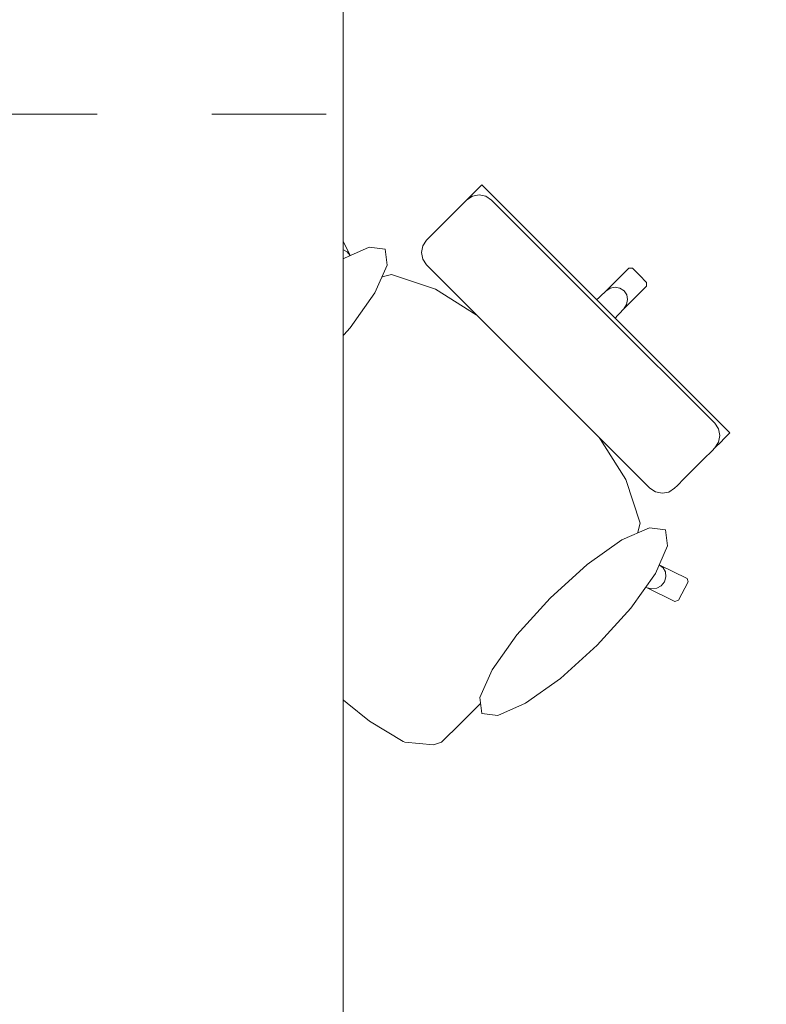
# Model space of a CAD drawing. Header units: metres. Extents: x -3.6 to 90.7, y -11.1 to 18.
# Tile 296 of 656: x 26.3 to 27, y 11.5 to 12.4. Entities that reach past the tile are written whole.
import ezdxf

# ---------------------------------------------------------------- set-up
doc = ezdxf.new("R2010")
doc.units = ezdxf.units.M
doc.header["$MEASUREMENT"] = 0
doc.linetypes.add('Strichlinie eng', pattern=[0.115, 0.075, -0.04])
doc.linetypes.add('Wipeout_Contour', pattern=[1, 0, -1])
doc.layers.add('152 - Bemaßung_ Beschriftung.Ausbau', color=7, linetype='Continuous')
doc.layers.add('701 - Einrichtung.Möbel', color=7, linetype='Continuous')
doc.styles.add('ERSTELLTER_STIL_2', font='txt')
doc.dimstyles.new('ERSTELLTER_STIL__3', dxfattribs={"dimtxt": 0.1, "dimasz": 0.0532, "dimexe": 0.18, "dimexo": 0.0625, "dimgap": 0, "dimtad": 1, "dimtih": 1, "dimtoh": 1, "dimzin": 0, "dimdsep": 46, "dimtxsty": 'ERSTELLTER_STIL_2', "dimblk": 'ARROWHEAD_2', "dimblk1": 'ARROWHEAD_2', "dimblk2": 'ARROWHEAD_2', "dimcen": 0.09, "dimse1": 1, "dimse2": 1, "dimclrd": 7, "dimclre": 7, "dimclrt": 7, "dimazin": 0, "dimtfac": 1, "dimtdec": 4, "dimtmove": 0, "dimatfit": 3, "dimfxl": 1, "dimtolj": 1, "dimtzin": 0, "dimarcsym": 0})

# ---------------------------------------------------------------- blocks, each defined once
blk = doc.blocks.new('*D264')
at = {"layer": '152 - Bemaßung_ Beschriftung.Ausbau', "color": 7, "linetype": 'Continuous', "lineweight": 5}
for p, q in [((25.79997, 15.3025), (25.79997, 15.4075)), ((29.24997, 15.3025), (29.24997, 15.4075)), ((25.82018, 15.39), (25.77977, 15.32)), ((29.27018, 15.39), (29.22977, 15.32)), ((25.79997, 15.355), (29.24997, 15.355))]:
    blk.add_line(p, q, dxfattribs=at)
at = {"layer": '152 - Bemaßung_ Beschriftung.Ausbau', "color": 7, "lineweight": 5, "char_height": 0.1, "attachment_point": 7, "style": 'ERSTELLTER_STIL_2'}
for s, insert in [('\\A1;{\\pql;\\fArial|b0|i0|c0|p38;3,45}', (27.31606, 15.375)), ('\\A1;{\\pql;\\fArial|b0|i0|c0|p38;15}', (29.07797, 15.375))]:
    blk.add_mtext(s, dxfattribs=dict(at, insert=insert))
blk = doc.blocks.new('ARROWHEAD_2')
at = {"color": 0, "linetype": 'Continuous', "lineweight": 0}
for p, q in [((-0.378, -0.655), (0.378, 0.655)), ((0, 0), (-1, 0))]:
    blk.add_line(p, q, dxfattribs=at)

msp = doc.modelspace()

# ---------------------------------------------------------------- wipeouts: each hides what was drawn before it
at = {"color": 254, "linetype": 'Wipeout_Contour', "lineweight": 0, "ltscale": 844.794227}
msp.add_wipeout([(26.72227, 11.77694), (26.83505, 11.88972), (26.86577, 11.87592), (26.89009, 11.86389), (26.89312, 11.86493), (26.90156, 11.88103), (26.90065, 11.88402), (26.87632, 11.89605), (26.85357, 11.90836), (26.8597, 11.93228), (26.84701, 11.97061), (26.81741, 12.01736), (26.79949, 12.03785), (26.82036, 12.05872), (26.8365, 12.07486), (26.81934, 12.09201), (26.84531, 12.11982), (26.86521, 12.13972), (26.86527, 12.14288), (26.85907, 12.14908), (26.54088, 11.83088), (26.58329, 11.79114), (26.58389, 11.79065), (26.62302, 11.75922), (26.65237, 11.74141), (26.65394, 11.74079), (26.6791, 11.73844), (26.68608, 11.74075), (26.70281, 11.75749)], dxfattribs=at).dxf.layer = '701 - Einrichtung.Möbel'

# ---------------------------------------------------------------- next in the draw order: linework, layer by layer
at = {"layer": '701 - Einrichtung.Möbel', "color": 7, "linetype": 'Continuous', "lineweight": 5}
for p, q in [((26.86521, 12.13972), (26.86527, 12.14288)), ((26.8797, 11.89342), (26.87632, 11.89605)), ((26.90065, 11.88402), (26.87632, 11.89605)), ((26.88175, 11.88965), (26.8797, 11.89342)), ((26.88091, 11.88111), (26.88218, 11.88533)), ((26.88218, 11.88533), (26.88175, 11.88965)), ((26.90156, 11.88103), (26.90065, 11.88402)), ((26.86577, 11.87592), (26.86994, 11.87482)), ((26.86577, 11.87592), (26.89009, 11.86389)), ((26.86994, 11.87482), (26.87429, 11.87542)), ((26.87429, 11.87542), (26.87814, 11.87763)), ((26.87814, 11.87763), (26.88091, 11.88111)), ((26.89312, 11.86493), (26.90156, 11.88103)), ((26.89009, 11.86389), (26.89312, 11.86493)), ((26.58329, 11.79114), (26.58389, 11.79065)), ((26.58389, 11.79065), (26.62302, 11.75922)), ((26.70281, 11.75749), (26.72227, 11.77694)), ((26.62302, 11.75922), (26.65237, 11.74141)), ((26.68608, 11.74075), (26.70281, 11.75749)), ((26.65237, 11.74141), (26.65394, 11.74079)), ((26.65394, 11.74079), (26.6791, 11.73844)), ((26.6791, 11.73844), (26.68608, 11.74075))]:
    msp.add_line(p, q, dxfattribs=at)

# ---------------------------------------------------------------- next in the draw order: wipeouts: each hides what was drawn before it
at = {"color": 254, "linetype": 'Wipeout_Contour', "lineweight": 0, "ltscale": 851.832977}
msp.add_wipeout([(26.48694, 12.01228), (26.46748, 11.99282), (26.45074, 11.97608), (26.44843, 11.96911), (26.45078, 11.94394), (26.4514, 11.94237), (26.46921, 11.91303), (26.50064, 11.87389), (26.50114, 11.87329), (26.54088, 11.83088), (26.85907, 12.14908), (26.85288, 12.15528), (26.84971, 12.15522), (26.82981, 12.13532), (26.802, 12.10935), (26.78485, 12.1265), (26.76871, 12.11037), (26.74784, 12.08949), (26.72735, 12.10741), (26.68061, 12.13702), (26.64227, 12.1497), (26.61836, 12.14357), (26.60604, 12.16633), (26.59402, 12.19065), (26.59103, 12.19157), (26.57492, 12.18313), (26.57388, 12.1801), (26.58591, 12.15577), (26.59971, 12.12505)], dxfattribs=at).dxf.layer = '701 - Einrichtung.Möbel'

# ---------------------------------------------------------------- next in the draw order: linework, layer by layer
at = {"layer": '701 - Einrichtung.Möbel', "color": 7, "linetype": 'Continuous', "lineweight": 5}
for p, q in [((26.57492, 12.18313), (26.59103, 12.19157)), ((26.59103, 12.19157), (26.59402, 12.19065)), ((26.59402, 12.19065), (26.60604, 12.16633)), ((26.57388, 12.1801), (26.57492, 12.18313)), ((26.58591, 12.15577), (26.57388, 12.1801)), ((26.58541, 12.16429), (26.58762, 12.16814)), ((26.58762, 12.16814), (26.5911, 12.17091)), ((26.5911, 12.17091), (26.59532, 12.17218)), ((26.59532, 12.17218), (26.59964, 12.17176)), ((26.59964, 12.17176), (26.60341, 12.1697)), ((26.60341, 12.1697), (26.60604, 12.16633)), ((26.60604, 12.16633), (26.61836, 12.14357)), ((26.58481, 12.15995), (26.58541, 12.16429)), ((26.58591, 12.15577), (26.58481, 12.15995)), ((26.59971, 12.12505), (26.58591, 12.15577)), ((26.61836, 12.14357), (26.64227, 12.1497)), ((26.64227, 12.1497), (26.68061, 12.13702)), ((26.82981, 12.13532), (26.84971, 12.15522)), ((26.84971, 12.15522), (26.85288, 12.15528)), ((26.85288, 12.15528), (26.85907, 12.14908)), ((26.86527, 12.14288), (26.85907, 12.14908)), ((26.61819, 12.14353), (26.59971, 12.12505)), ((26.61819, 12.14353), (26.61836, 12.14357)), ((26.68061, 12.13702), (26.72735, 12.10741)), ((26.802, 12.10935), (26.82981, 12.13532)), ((26.82981, 12.13532), (26.83349, 12.13781)), ((26.83349, 12.13781), (26.83779, 12.13875)), ((26.83779, 12.13875), (26.84205, 12.13799)), ((26.84205, 12.13799), (26.84563, 12.13564)), ((26.84531, 12.11982), (26.86521, 12.13972)), ((26.84798, 12.13206), (26.84563, 12.13564)), ((26.84874, 12.1278), (26.84798, 12.13206)), ((26.48694, 12.01228), (26.59971, 12.12505)), ((26.76871, 12.11037), (26.78485, 12.1265)), ((26.78485, 12.1265), (26.802, 12.10935)), ((26.84531, 12.11982), (26.84781, 12.1235)), ((26.84781, 12.1235), (26.84874, 12.1278)), ((26.81934, 12.09201), (26.84531, 12.11982)), ((26.72735, 12.10741), (26.74784, 12.08949)), ((26.74784, 12.08949), (26.76871, 12.11037)), ((26.802, 12.10935), (26.81067, 12.10068)), ((26.81934, 12.09201), (26.81067, 12.10068)), ((26.74784, 12.08949), (26.77539, 12.06539)), ((26.8365, 12.07486), (26.81934, 12.09201)), ((26.82036, 12.05872), (26.8365, 12.07486)), ((26.79949, 12.03785), (26.77539, 12.06539)), ((26.79949, 12.03785), (26.82036, 12.05872)), ((26.81741, 12.01736), (26.79949, 12.03785)), ((26.46748, 11.99282), (26.48694, 12.01228)), ((26.84701, 11.97061), (26.81741, 12.01736)), ((26.45074, 11.97608), (26.46748, 11.99282)), ((26.44843, 11.96911), (26.45074, 11.97608)), ((26.45078, 11.94394), (26.44843, 11.96911)), ((26.8597, 11.93228), (26.84701, 11.97061)), ((26.4514, 11.94237), (26.45078, 11.94394)), ((26.46921, 11.91303), (26.4514, 11.94237)), ((26.85357, 11.90836), (26.8597, 11.93228)), ((26.50064, 11.87389), (26.46921, 11.91303)), ((26.85352, 11.9082), (26.83505, 11.88972)), ((26.85352, 11.9082), (26.85357, 11.90836)), ((26.87632, 11.89605), (26.85357, 11.90836)), ((26.72227, 11.77694), (26.83505, 11.88972)), ((26.83505, 11.88972), (26.86577, 11.87592)), ((26.50114, 11.87329), (26.50064, 11.87389)), ((26.54088, 11.83088), (26.50114, 11.87329)), ((26.54088, 11.83088), (26.58329, 11.79114))]:
    msp.add_line(p, q, dxfattribs=at)

# ---------------------------------------------------------------- next in the draw order: wipeouts: each hides what was drawn before it
at = {"color": 254, "linetype": 'Wipeout_Contour', "lineweight": 0, "ltscale": 466.935008}
msp.add_wipeout([(26.53559, 12.11224), (26.50641, 12.07991), (26.48481, 12.04936), (26.47409, 12.02524), (26.47588, 12.01122), (26.48991, 12.00943), (26.51403, 12.02015), (26.54458, 12.04174), (26.57691, 12.07092), (26.60609, 12.10325), (26.62768, 12.1338), (26.6384, 12.15792), (26.63661, 12.17194), (26.62259, 12.17373), (26.59846, 12.16301), (26.56791, 12.14142)], dxfattribs=at).dxf.layer = '701 - Einrichtung.Möbel'
at = {"color": 254, "linetype": 'Wipeout_Contour', "lineweight": 0, "ltscale": 437.093982}
msp.add_wipeout([(26.86819, 11.96297), (26.87316, 11.95964), (26.87901, 11.95846), (26.88486, 11.9596), (26.88981, 11.96289), (26.89223, 11.96532), (26.89802, 11.97111), (26.9154, 11.98849), (26.92253, 11.99562), (26.925, 11.99809), (26.93051, 12.0036), (26.93292, 12.00601), (26.9382, 12.01128), (26.82974, 12.11974), (26.77058, 12.06058)], dxfattribs=at).dxf.layer = '701 - Einrichtung.Möbel'
at = {"color": 254, "linetype": 'Wipeout_Contour', "lineweight": 0, "ltscale": 468.909126}
msp.add_wipeout([(26.82223, 11.82559), (26.85141, 11.85792), (26.87301, 11.88847), (26.88373, 11.91259), (26.88194, 11.92662), (26.86791, 11.92841), (26.84379, 11.91769), (26.81324, 11.89609), (26.78091, 11.86691), (26.75173, 11.83459), (26.73014, 11.80404), (26.71942, 11.77991), (26.72121, 11.76589), (26.73523, 11.7641), (26.75936, 11.77482), (26.78991, 11.79641)], dxfattribs=at).dxf.layer = '701 - Einrichtung.Möbel'

# ---------------------------------------------------------------- next in the draw order: linework, layer by layer
at = {"layer": '701 - Einrichtung.Möbel', "color": 7, "linetype": 'Continuous', "lineweight": 5}
for p, q in [((26.92491, 12.01968), (26.92824, 12.01472)), ((26.92824, 12.01472), (26.92943, 12.00887)), ((26.93292, 12.00601), (26.9382, 12.01128)), ((26.925, 11.99809), (26.93051, 12.0036)), ((26.9283, 12.00304), (26.92502, 11.99811)), ((26.92943, 12.00887), (26.9283, 12.00304)), ((26.93051, 12.0036), (26.93292, 12.00601)), ((26.9154, 11.98849), (26.92253, 11.99562)), ((26.92253, 11.99562), (26.925, 11.99809)), ((26.89802, 11.97111), (26.9154, 11.98849)), ((26.89223, 11.96532), (26.89802, 11.97111)), ((26.86819, 11.96297), (26.87316, 11.95964)), ((26.87316, 11.95964), (26.87901, 11.95846)), ((26.87901, 11.95846), (26.88486, 11.9596)), ((26.88486, 11.9596), (26.88981, 11.96289)), ((26.88981, 11.96289), (26.89223, 11.96532))]:
    msp.add_line(p, q, dxfattribs=at)
at = {"layer": '701 - Einrichtung.Möbel', "color": 7, "linetype": 'Continuous', "lineweight": 5, "flags": 128}
for points in [[(26.53559, 12.11224), (26.56791, 12.14142), (26.59846, 12.16301), (26.62259, 12.17373), (26.63661, 12.17194), (26.6384, 12.15792), (26.62768, 12.1338), (26.60609, 12.10325), (26.57691, 12.07092), (26.54458, 12.04174), (26.51403, 12.02015), (26.48991, 12.00943), (26.47588, 12.01122), (26.47409, 12.02524), (26.48481, 12.04936), (26.50641, 12.07991)], [(26.82223, 11.82559), (26.85141, 11.85792), (26.87301, 11.88847), (26.88373, 11.91259), (26.88194, 11.92662), (26.86791, 11.92841), (26.84379, 11.91769), (26.81324, 11.89609), (26.78091, 11.86691), (26.75173, 11.83459), (26.73014, 11.80404), (26.71942, 11.77991), (26.72121, 11.76589), (26.73523, 11.7641), (26.75936, 11.77482), (26.78991, 11.79641)]]:
    msp.add_lwpolyline(points, close=True, dxfattribs=at)

# ---------------------------------------------------------------- next in the draw order: wipeouts: each hides what was drawn before it
at = {"color": 254, "linetype": 'Wipeout_Contour', "lineweight": 0, "ltscale": 445.347499}
msp.add_wipeout([(26.67296, 12.1582), (26.77058, 12.06058), (26.82974, 12.11974), (26.72128, 12.2282), (26.716, 12.22293), (26.71359, 12.22052), (26.70808, 12.21501), (26.70561, 12.21254), (26.69848, 12.20541), (26.6811, 12.18803), (26.67531, 12.18224), (26.67289, 12.17981), (26.66959, 12.17487), (26.66845, 12.16902), (26.66963, 12.16317)], dxfattribs=at).dxf.layer = '701 - Einrichtung.Möbel'

# ---------------------------------------------------------------- next in the draw order: linework, layer by layer
at = {"layer": '701 - Einrichtung.Möbel', "color": 7, "linetype": 'Continuous', "lineweight": 5}
for p, q in [((26.716, 12.22293), (26.72128, 12.2282)), ((26.72128, 12.2282), (26.82974, 12.11974)), ((26.70808, 12.21501), (26.71359, 12.22052)), ((26.71303, 12.21831), (26.7081, 12.21503)), ((26.71887, 12.21944), (26.71303, 12.21831)), ((26.71359, 12.22052), (26.716, 12.22293)), ((26.72471, 12.21825), (26.71887, 12.21944)), ((26.72968, 12.21491), (26.72471, 12.21825)), ((26.69848, 12.20541), (26.70561, 12.21254)), ((26.70561, 12.21254), (26.70808, 12.21501)), ((26.82729, 12.1173), (26.72968, 12.21491)), ((26.6811, 12.18803), (26.69848, 12.20541)), ((26.67531, 12.18224), (26.6811, 12.18803)), ((26.66845, 12.16902), (26.66959, 12.17487)), ((26.66959, 12.17487), (26.67289, 12.17981)), ((26.67289, 12.17981), (26.67531, 12.18224)), ((26.66963, 12.16317), (26.66845, 12.16902)), ((26.67296, 12.1582), (26.66963, 12.16317)), ((26.77058, 12.06058), (26.67296, 12.1582)), ((26.82729, 12.1173), (26.92491, 12.01968)), ((26.9382, 12.01128), (26.82974, 12.11974)), ((26.77058, 12.06058), (26.86819, 11.96297))]:
    msp.add_line(p, q, dxfattribs=at)

# ---------------------------------------------------------------- next in the draw order: wipeouts: each hides what was drawn before it
at = {"color": 254, "linetype": 'Wipeout_Contour', "lineweight": 0, "ltscale": 175.526677}
msp.add_wipeout([(25.79997, 10.68998), (27.99997, 10.68998), (27.99997, 11.48998), (26.59997, 11.48998), (26.59997, 12.68998), (25.79997, 12.68998)], dxfattribs=at).dxf.layer = '701 - Einrichtung.Möbel'

# ---------------------------------------------------------------- next in the draw order: linework, layer by layer
at = {"layer": '701 - Einrichtung.Möbel', "color": 7, "linetype": 'Strichlinie eng', "lineweight": 5}
for p, q in [((26.58497, 12.68998), (26.58497, 12.28998)), ((26.58497, 12.28998), (25.79997, 12.28998))]:
    msp.add_line(p, q, dxfattribs=at)
at = {"layer": '701 - Einrichtung.Möbel', "color": 7, "linetype": 'Continuous', "lineweight": 5, "flags": 128}
msp.add_lwpolyline([(25.79997, 10.68998), (25.79997, 12.68998), (26.59997, 12.68998), (26.59997, 11.48998), (27.99997, 11.48998), (27.99997, 10.68998)], close=True, dxfattribs=at)

# ---------------------------------------------------------------- next in the draw order: dimensions: what is measured, and where the dimension line sits
at = {"layer": '152 - Bemaßung_ Beschriftung.Ausbau', "color": 7, "linetype": 'Continuous', "lineweight": 5}
dim = msp.add_linear_dim(base=(29.24997, 15.355), p1=(25.79997, 10.74998), p2=(29.24997, 10.60999), dimstyle='ERSTELLTER_STIL__3', dxfattribs=at)
dim.commit()
dim.dimension.update_dxf_attribs({"geometry": '*D264', "text_midpoint": (27.44594, 15.425), "dimtype": 160})

doc.saveas('drawing.dxf')
